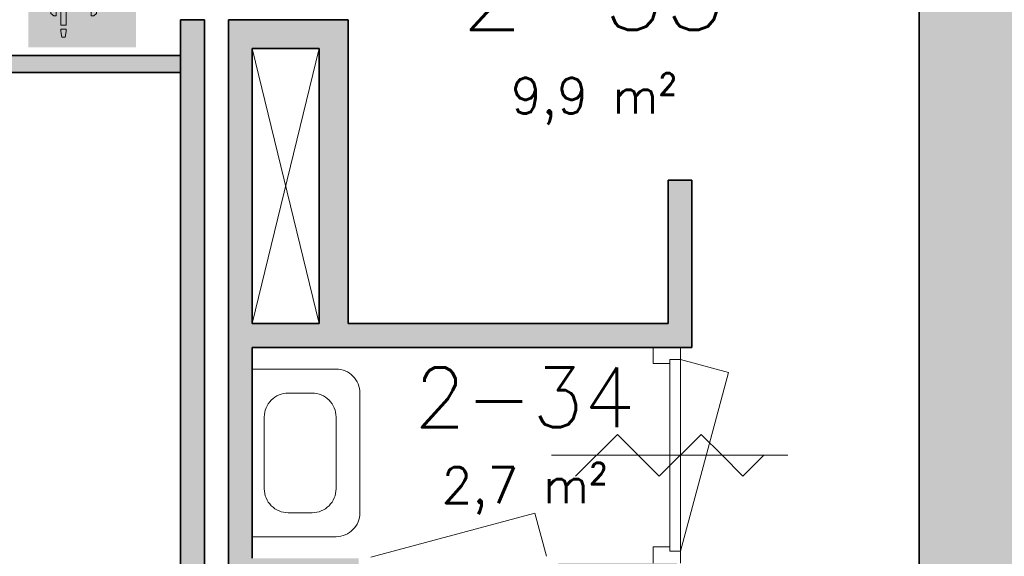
# Model space of a CAD drawing. Header units: millimetres. Extents: x -13022 to 1371524, y -38729 to 632593.
# Tile 333 of 381: x 833377 to 837492, y 575161 to 577403. Entities that reach past the tile are written whole.
import ezdxf

# ---------------------------------------------------------------- set-up
doc = ezdxf.new("R2010")
doc.units = ezdxf.units.MM
doc.header["$LTSCALE"] = 35
for name, color, linetype, lineweight in [('A LIJN 1', 1, 'Continuous', 20), ('A LIJN 2', 2, 'Continuous', 35), ('A LIJN 5', 5, 'Continuous', 13), ('A LIJN 9', 252, 'Continuous', 18), ('A OPMER', 10, 'Continuous', 50), ('Al65----_beveiliging-inst', 92, 'Continuous', 9), ('B95 tekst', 7, 'Continuous', 25), ('brandveiligheid voorzieningen', 10, 'Continuous', 9)]:
    doc.layers.add(name, color=color, linetype=linetype, lineweight=lineweight)
doc.styles.add('Algemeen', font='simplex.shx', dxfattribs={"height": 2.5})

# ---------------------------------------------------------------- blocks, each defined once
blk = doc.blocks.new('Brandslanghaspel')
at = {"layer": 'brandveiligheid voorzieningen', "true_color": 0xffffff}
h = blk.add_hatch(color=7, dxfattribs=at)
h.paths.add_polyline_path([(-1.8131, 2.183), (-1.9809, 2.183), (-2.1753, 2.364), (-2.1753, 6.484), (-1.9926, 6.664), (-1.8131, 6.664)])
edge = h.paths.add_edge_path()
edge.add_arc((0.1717, 6.0972), 0.1929, 92.01096, 177.98904)
edge.add_line((-0.0211, 6.104), (-0.0214, 6.104))
edge.add_line((-0.0214, 6.104), (-0.0214, 2.702))
edge.add_line((-0.0214, 2.702), (-0.0211, 2.702))
edge.add_arc((0.1723, 2.7114), 0.1936, 182.797634, 267.821774)
edge.add_arc((0.1573, 2.7114), 0.1935, 272.254329, 357.218746)
edge.add_line((0.3506, 2.702), (0.3515, 2.702))
edge.add_line((0.3515, 2.702), (0.3515, 6.104))
edge.add_line((0.3515, 6.104), (0.3506, 6.104))
edge.add_arc((0.1577, 6.0971), 0.193, 2.044103, 87.86341)
edge = h.paths.add_edge_path()
edge.add_arc((-0.5787, 6.0971), 0.1931, 92.060571, 177.939429)
edge.add_line((-0.7716, 6.104), (-0.772, 6.104))
edge.add_line((-0.772, 6.104), (-0.772, 2.702))
edge.add_line((-0.772, 2.702), (-0.7716, 2.702))
edge.add_arc((-0.5779, 2.7118), 0.194, 182.897198, 267.72221)
edge.add_arc((-0.5933, 2.7119), 0.194, 272.272353, 357.077445)
edge.add_line((-0.3995, 2.702), (-0.3992, 2.702))
edge.add_line((-0.3992, 2.702), (-0.3992, 6.104))
edge.add_line((-0.3992, 6.104), (-0.3995, 6.104))
edge.add_arc((-0.5926, 6.0969), 0.1933, 2.115671, 87.915125)
edge = h.paths.add_edge_path()
edge.add_arc((-1.2963, 6.0968), 0.1933, 91.999029, 177.877887)
edge.add_line((-1.4894, 6.104), (-1.4894, 1.535))
edge.add_line((-1.4894, 1.535), (-1.1166, 1.535))
edge.add_line((-1.1166, 1.535), (-1.1166, 6.104))
edge.add_line((-1.1166, 6.104), (-1.1173, 6.104))
edge.add_arc((-1.3103, 6.097), 0.1931, 2.063956, 87.843556)
h.paths.add_polyline_path([(-1.1151, 1.102), (-1.1833, 0.701), (-1.4224, 0.701), (-1.4903, 1.105), (-1.4903, 1.263), (-1.1151, 1.263)])
edge = h.paths.add_edge_path()
edge.add_line((1.0007, 4.4891), (1.0007, 6.484))
edge.add_line((1.0007, 6.484), (0.8176, 6.664))
edge.add_line((0.8176, 6.664), (0.6385, 6.664))
edge.add_line((0.6385, 6.664), (0.6385, 2.183))
edge.add_line((0.6385, 2.183), (0.8062, 2.183))
edge.add_line((0.8062, 2.183), (1.0007, 2.364))
edge.add_line((1.0007, 2.364), (1.0007, 4.285))
edge.add_line((1.0007, 4.285), (1.2228, 4.285))
edge.add_arc((1.8866, 4.3396), 0.666, 184.705084, 271.930478)
edge.add_arc((1.8807, 4.4237), 0.7502, 272.163802, 357.883832)
edge.add_arc((1.8818, 4.3683), 0.7492, 2.116162, 87.915616)
edge.add_arc((1.9315, 4.3762), 0.7412, 91.743139, 171.242832)
edge.add_arc((1.0182, -221.511), 226, 89.954163, 90.004437)
edge = h.paths.add_edge_path(flags=16)
edge.add_line((1.8026, 4.285), (1.8026, 3.9))
edge.add_arc((1.921, 4.4072), 0.5208, 193.569519, 256.860438, ccw=False)
edge.add_line((1.4147, 4.285), (1.8026, 4.285))
edge = h.paths.add_edge_path(flags=16)
edge.add_line((1.8026, 4.891), (1.8026, 4.489))
edge.add_line((1.8026, 4.489), (1.4112, 4.489))
edge.add_arc((1.9212, 4.384), 0.5207, 103.167599, 168.363278, ccw=False)
edge = h.paths.add_edge_path(flags=16)
edge.add_arc((1.8987, 4.3853), 0.5189, 11.524706, 78.048247)
edge.add_line((2.0062, 4.893), (2.0062, 4.489))
edge.add_line((2.0062, 4.489), (2.4072, 4.489))
edge = h.paths.add_edge_path(flags=16)
edge.add_arc((1.8971, 4.4077), 0.5212, 282.079218, 346.387144)
edge.add_line((2.4037, 4.285), (2.0062, 4.285))
edge.add_line((2.0062, 4.285), (2.0062, 3.898))
at = {"layer": 'Al65----_beveiliging-inst', "color": 7, "true_color": 0xffffff}
blk.add_solid([(-3.75, 0), (3.75, 0), (-3.75, 7.5), (3.75, 7.5)], dxfattribs=at)
blk.add_solid([(-3.75, 0), (3.75, 0), (-3.75, 7.5), (3.75, 7.5)], dxfattribs=at)
at = {"layer": 'Al65----_beveiliging-inst', "color": 10}
blk.add_solid([(-3.5, 0.25), (3.5, 0.25), (-3.5, 7.25), (3.5, 7.25)], dxfattribs=at)
at = {"layer": 'brandveiligheid voorzieningen', "color": 7, "true_color": 0xffffff}
for points in [[(-2.1753, 6.484), (-1.9926, 6.664)], [(-2.1753, 2.364), (-2.1753, 6.484)], [(-1.9926, 6.664), (-1.8131, 6.664)], [(-1.8131, 6.664), (-1.8131, 2.183)], [(0.8176, 6.664), (0.6385, 6.664)], [(0.6385, 6.664), (0.6385, 2.183)], [(1.0007, 6.484), (0.8176, 6.664)], [(1.0007, 4.4891), (1.0007, 6.484)], [(-1.4894, 6.104), (-1.4894, 1.535)], [(-1.1166, 6.104), (-1.1173, 6.104)], [(-1.1166, 1.535), (-1.1166, 6.104)], [(-0.7716, 6.104), (-0.772, 6.104)], [(-0.772, 6.104), (-0.772, 2.702)], [(-0.3992, 6.104), (-0.3995, 6.104)], [(-0.3992, 2.702), (-0.3992, 6.104)], [(-0.0211, 6.104), (-0.0214, 6.104)], [(-0.0214, 6.104), (-0.0214, 2.702)], [(0.3515, 6.104), (0.3506, 6.104)], [(0.3515, 2.702), (0.3515, 6.104)], [(1.8026, 4.891), (1.8026, 4.489)], [(2.0062, 4.489), (2.0062, 4.893)], [(1.0007, 2.364), (1.0007, 4.285)], [(1.0007, 4.285), (1.2228, 4.285)], [(1.8026, 4.489), (1.4112, 4.489)], [(1.4147, 4.285), (1.8026, 4.285)], [(1.8026, 4.285), (1.8026, 3.9)], [(2.4072, 4.489), (2.0062, 4.489)], [(2.0062, 3.898), (2.0062, 4.285)], [(2.0062, 4.285), (2.4037, 4.285)], [(-1.9809, 2.183), (-2.1753, 2.364)], [(-1.8131, 2.183), (-1.9809, 2.183)], [(-0.772, 2.702), (-0.7716, 2.702)], [(-0.3995, 2.702), (-0.3992, 2.702)], [(-0.0214, 2.702), (-0.0211, 2.702)], [(0.3506, 2.702), (0.3515, 2.702)], [(0.6385, 2.183), (0.8062, 2.183)], [(0.8062, 2.183), (1.0007, 2.364)], [(-1.4894, 1.535), (-1.1166, 1.535)], [(-1.4903, 1.105), (-1.4903, 1.263)], [(-1.4903, 1.263), (-1.1151, 1.263)], [(-1.4224, 0.701), (-1.4903, 1.105)], [(-1.1833, 0.701), (-1.4224, 0.701)], [(-1.1151, 1.102), (-1.1833, 0.701)], [(-1.1151, 1.263), (-1.1151, 1.102)]]:
    blk.add_lwpolyline(points, dxfattribs=at)
for points in [[(-1.303, 6.29, 0.3933), (-1.4894, 6.104)], [(-1.1173, 6.104, 0.3928), (-1.303, 6.29)], [(-0.5856, 6.29, 0.3933), (-0.7716, 6.104)], [(-0.3995, 6.104, 0.3929), (-0.5856, 6.29)], [(0.1649, 6.29, 0.3938), (-0.0211, 6.104)], [(0.3506, 6.104, 0.393), (0.1649, 6.29)], [(1.909, 5.117, 0.3615), (1.199, 4.489)], [(1.4112, 4.489, -0.2924), (1.8026, 4.891)], [(2.6304, 4.396, 0.3929), (1.909, 5.117)], [(2.0062, 4.893, -0.2987), (2.4072, 4.489)], [(1.199, 4.489, 0.0002194), (1.0007, 4.4891)], [(1.2228, 4.285, 0.4001), (1.909, 3.674)], [(1.8026, 3.9, -0.2834), (1.4147, 4.285)], [(1.909, 3.674, 0.3925), (2.6304, 4.396)], [(2.4037, 4.285, -0.2882), (2.0062, 3.898)], [(-0.7716, 2.702, 0.388), (-0.5856, 2.518)], [(-0.5856, 2.518, 0.3879), (-0.3995, 2.702)], [(-0.0211, 2.702, 0.389), (0.1649, 2.518)], [(0.1649, 2.518, 0.3887), (0.3506, 2.702)]]:
    blk.add_lwpolyline(points, format="xyb", dxfattribs=at)
blk.add_point((0, 3.75), dxfattribs=at)

msp = doc.modelspace()

# ---------------------------------------------------------------- hatches: boundary and pattern name
at = {"layer": 'A LIJN 9', "ltscale": 0.1}
h = msp.add_hatch(color=256, dxfattribs=at)
h.dxf.hatch_style = 1
h.paths.add_polyline_path([(837536.367, 582182.86), (837136.366, 582182.86), (837136.366, 571832.863), (837536.367, 571832.863)])
h = msp.add_hatch(color=256, dxfattribs=at)
h.dxf.hatch_style = 1
h.paths.add_polyline_path([(834149.362, 577402.862), (834049.364, 577402.862), (834049.371, 572862.862), (834049.372, 572862.862), (834049.372, 572782.862), (834149.37, 572782.862)])
h = msp.add_hatch(color=256, dxfattribs=at)
h.dxf.hatch_style = 1
h.paths.add_polyline_path([(836186.365, 576732.861), (836086.366, 576732.861), (836086.366, 576132.864), (834749.365, 576132.864), (834749.365, 577402.861), (834349.363, 577402.861), (834349.363, 577402.862), (834249.365, 577402.862), (834249.372, 572132.862), (834349.371, 572132.862), (834349.371, 573052.862), (835728.369, 573052.862), (835728.369, 573152.862), (834349.371, 573152.862), (834349.367, 574072.862), (835728.369, 574072.862), (835728.369, 575032.862), (836124.51, 575032.858), (836124.51, 575132.858), (835728.369, 575132.862), (835628.37, 575132.862), (835628.37, 574172.862), (834349.367, 574172.862), (834349.367, 575052.862), (834794.37, 575052.862), (834794.37, 575152.862), (834349.367, 575152.862), (834349.367, 576032.864), (836186.365, 576032.864)])
h.paths.add_polyline_path([(834629.366, 577282.861), (834349.363, 577282.861), (834349.363, 576132.864), (834629.366, 576132.864)], flags=16)
h = msp.add_hatch(color=256, dxfattribs=at)
h.dxf.hatch_style = 1
h.paths.add_polyline_path([(834049.364, 577252.862), (832934.366, 577252.862), (832934.366, 577182.862), (834049.364, 577182.862)])

# ---------------------------------------------------------------- linework, layer by layer
at = {"layer": 'A LIJN 1', "linetype": 'Continuous'}
for p, q in [((834349.363, 577282.861), (834629.373, 576132.864)), ((834349.371, 576132.864), (834629.366, 577282.861)), ((834499.37, 575842.864), (834599.37, 575842.864)), ((834399.37, 575442.864), (834399.37, 575742.864)), ((834699.37, 575742.864), (834699.37, 575442.864)), ((835699.903, 575495.392), (835874.834, 575670.323)), ((836049.764, 575495.392), (835874.834, 575670.323)), ((836049.764, 575495.392), (836224.695, 575670.323)), ((836224.695, 575670.323), (836312.151, 575582.86)), ((835599.901, 575582.86), (836587.099, 575582.86)), ((836312.151, 575582.86), (836399.606, 575495.396)), ((836399.606, 575495.392), (836487.097, 575582.86)), ((834599.37, 575342.863), (834499.37, 575342.863))]:
    msp.add_line(p, q, dxfattribs=at)
at = {"layer": 'A LIJN 1'}
for points in [[(834699.37, 575942.864), (834349.371, 575942.863)], [(834349.371, 575942.863), (834349.371, 575242.863)], [(834799.37, 575342.863), (834799.37, 575842.864)], [(834349.371, 575242.863), (834699.37, 575242.863)]]:
    msp.add_lwpolyline(points, dxfattribs=at)
for centre, major_axis, start_param, end_param in [((834699.37, 575842.864), (-70.711, 70.711), 3.9269902, 5.49778776), ((834699.37, 575342.863), (70.711, 70.711), 3.92699032, 5.49778764)]:
    msp.add_ellipse(centre, major_axis=major_axis, ratio=1, start_param=start_param, end_param=end_param, dxfattribs=at)
at = {"layer": 'A LIJN 1', "linetype": 'Continuous', "extrusion": (0, 0, -1)}
for centre, major_axis, start_param, end_param in [((834499.37, 575742.864), (70.711, 70.711), 3.92699082, 5.49778719), ((834599.37, 575742.864), (-70.711, 70.711), 0.78539816, 2.35619453), ((834499.37, 575442.864), (-70.711, 70.711), 3.92699082, 5.49778719), ((834599.37, 575442.864), (70.711, 70.711), 0.78539816, 2.35619453)]:
    msp.add_ellipse(centre, major_axis=major_axis, ratio=1, start_param=start_param, end_param=end_param, dxfattribs=at)
at = {"layer": 'A LIJN 2'}
for p, q in [((837136.366, 582182.86), (837136.366, 571832.863)), ((834049.364, 577402.862), (834049.372, 572782.862)), ((834149.362, 577402.862), (834049.364, 577402.862)), ((834149.362, 577402.862), (834149.37, 572782.862)), ((834249.365, 577402.862), (834249.372, 572132.862)), ((834349.363, 577402.862), (834249.365, 577402.862)), ((834349.363, 577402.861), (834749.365, 577402.861)), ((834749.365, 577402.861), (834749.365, 576132.864)), ((832934.366, 577252.862), (834049.372, 577252.862)), ((834349.363, 576132.864), (834349.363, 577282.861)), ((834349.363, 577282.861), (834629.366, 577282.861)), ((834629.366, 577282.861), (834629.366, 576132.864)), ((832934.366, 577182.862), (834049.372, 577182.862)), ((836086.366, 576132.864), (836086.366, 576732.861)), ((836186.365, 576732.861), (836086.366, 576732.861)), ((836186.365, 576032.864), (836186.365, 576732.861)), ((834349.363, 576132.864), (834629.366, 576132.864)), ((834749.365, 576132.864), (836086.366, 576132.864)), ((834349.363, 576032.864), (836186.365, 576032.864)), ((834349.367, 575152.862), (834349.367, 576032.864))]:
    msp.add_line(p, q, dxfattribs=at)
at = {"layer": 'A LIJN 5', "linetype": 'Continuous'}
for p, q in [((836138.498, 575182.858), (836138.498, 575982.857)), ((836138.498, 575982.857), (836338.495, 575929.268)), ((836093.5, 575199.86), (836093.5, 575965.858)), ((836338.495, 575929.268), (836138.498, 575182.854)), ((835529.249, 575341.612, 11.713), (834844.37, 575157.893, -13.564)), ((835578.367, 575161.827, 13.564), (835529.249, 575341.612, 11.713))]:
    msp.add_line(p, q, dxfattribs=at)
for points, invisible_edges in [([(836024.5, 575965.858), (836093.5, 575982.857), (836024.5, 576032.856)], 3), ([(836138.498, 576032.856), (836093.5, 575982.857), (836138.498, 575982.857)], 1), ([(836024.5, 575965.858), (836093.5, 575965.858), (836093.5, 575982.857)], 12), ([(836024.5, 575199.86), (836093.5, 575182.858), (836024.5, 575132.858)], 3), ([(836024.5, 575199.86), (836093.5, 575199.86), (836093.5, 575182.858)], 12), ([(836093.5, 575182.858), (836138.498, 575182.858), (836138.498, 575132.858)], 12)]:
    msp.add_3dface(points, dxfattribs=dict(at, invisible_edges=invisible_edges))

# ---------------------------------------------------------------- block references
at = {"layer": 'A OPMER', "ltscale": 0.1, "xscale": 60, "yscale": 60, "zscale": 60}
msp.add_blockref('Brandslanghaspel', (833638.429, 577287.488), dxfattribs=at)

# ---------------------------------------------------------------- texts
at = {"layer": 'B95 tekst', "char_height": 300, "width": 4383.91272, "attachment_point": 2, "style": 'Algemeen'}
for s, insert in [('\\pt3600;2-33{\\H0.5x;\\C1;\\P\\ptz;\\C256;9,9 m²}', (835777.055, 577660.372)), ('\\pt3600;{\\H0.83333x;2-34\\H0.6x;\\C1;\\P\\ptz;\\C256;2,7 m²}', (835487.136, 575949.911))]:
    msp.add_mtext(s, dxfattribs=dict(at, insert=insert))

doc.saveas('drawing.dxf')
